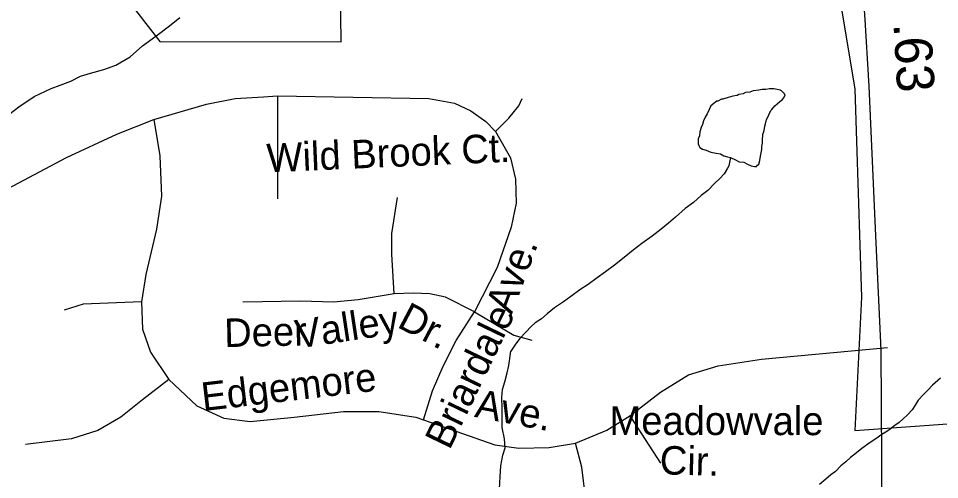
# Model space of a CAD drawing. Extents: x 2001466 to 2224147, y 644118 to 847247.
# Drawn here: x 2035507 to 2038578, y 743743 to 745278 of the extents above; entities that cross this region are included whole.
import ezdxf

# ---------------------------------------------------------------- set-up
doc = ezdxf.new("R2010")
doc.units = 0
for name, color, linetype in [('Exist Boundary Political City Limit New Hole', 7, 'Continuous'), ('Exist Hydrographic Misc Water Feature', 7, 'Continuous'), ('Exist Road Non-System Type 51', 7, 'Continuous'), ('Exist Road Non-System Type 51 Label', 7, 'Continuous'), ('Exist Road Primary NC Service Mileage Hundredths English Label', 7, 'Continuous'), ('Exist Road Primary NC UnDivided 4 Lane Attributed', 7, 'Continuous'), ('Map Preparation Boundary City Limit Buffer Line', 7, 'Continuous')]:
    doc.layers.add(name, color=color, linetype=linetype)

msp = doc.modelspace()

# ---------------------------------------------------------------- linework, layer by layer
at = {"layer": 'Exist Boundary Political City Limit New Hole'}
for points in [[(2035859.2, 745356.7), (2035979.1, 745201.1), (2036582.9, 745200.4), (2036576.2, 745713)], [(2038246.2, 745336.7), (2038295.1, 745043.4), (2038317.4, 744350.1), (2038295.1, 743905.7), (2038634.9, 743930.1), (2038621.6, 744681.2), (2039278.2, 744702.2), (2039288, 744865.1), (2039978.8, 744845.6), (2040122.6, 744672.2), (2040607.8, 744083.6), (2040993.2, 743591.2), (2041583, 742872.7), (2041833.9, 742572.8), (2041892.5, 742605.4), (2042000, 742618.4), (2042322.5, 742598.9)]]:
    msp.add_lwpolyline(points, dxfattribs=at)
at = {"layer": 'Exist Hydrographic Misc Water Feature'}
for points in [[(2035450.9, 744939.3), (2035508.8, 744984.1), (2035560.4, 745018.3), (2035616.4, 745045.1), (2035646.6, 745056.7), (2035682, 745069.2), (2035714, 745085.7), (2035748.1, 745095.7), (2035792.1, 745108), (2035831.9, 745122.7), (2035879.5, 745150.5), (2035921.5, 745187.3), (2035965, 745219.2), (2036010.9, 745253.5), (2036045, 745281.6)], [(2037881.4, 744815.3), (2037897.4, 744807.4), (2037909.5, 744801.4), (2037925.5, 744799.4), (2037937.4, 744793.4), (2037949.5, 744787.4), (2037961.4, 744785.5), (2037967.5, 744785.5), (2037971.4, 744789.5), (2037975.5, 744793.5), (2037979.2, 744805.5), (2037981.3, 744819.5), (2037985.4, 744841.5), (2037985.4, 744851.5), (2037987.2, 744863.5), (2037987.2, 744873.5), (2037989.3, 744891.5), (2037993.2, 744905.5), (2037995.2, 744919.5), (2037997.3, 744927.5), (2038001.2, 744941.5), (2038005.1, 744949.6), (2038009.2, 744957.6), (2038015.1, 744971.5), (2038019, 744975.5), (2038029.1, 744987.5), (2038037.1, 744993.5), (2038045.1, 745001.6), (2038053.1, 745007.6), (2038059, 745013.6), (2038062.9, 745023.6), (2038061, 745027.6), (2038051, 745037.6), (2038046.9, 745039.6), (2038036.9, 745041.5), (2038025, 745043.5), (2038011, 745043.5), (2037998.9, 745041.5), (2037987, 745041.5), (2037974.9, 745039.4), (2037956.9, 745037.4), (2037945, 745033.4), (2037931, 745031.4), (2037923, 745027.4), (2037908.9, 745025.3), (2037903, 745021.3), (2037889, 745019.3), (2037873, 745015.2), (2037855.2, 745009.2), (2037851.1, 745009.2), (2037839.2, 745003.2), (2037835.1, 745003.2), (2037831, 744999.2), (2037825, 744995.2), (2037815, 744987.2), (2037811.1, 744977.2), (2037803.1, 744961.1), (2037797.1, 744949.1), (2037791.2, 744937.1), (2037787.3, 744925.1), (2037783.2, 744915.1), (2037779.3, 744901.1), (2037777.3, 744887.1), (2037773.4, 744877.1), (2037773.4, 744869.1), (2037773.4, 744861.1), (2037775.4, 744855.1), (2037779.3, 744849.1), (2037787.3, 744843.1), (2037799.4, 744839.2), (2037815.4, 744833.2), (2037833.2, 744829.2), (2037847.4, 744827.2), (2037859.3, 744821.2), (2037871.4, 744817.3), (2037881.4, 744815.3)], [(2037881.4, 744815.3), (2037875.5, 744787.3), (2037871.4, 744779.3), (2037859.5, 744761.3), (2037845.5, 744745.2), (2037827.5, 744729.2), (2037805.6, 744705.2), (2037783.6, 744689.1), (2037757.8, 744665.1), (2037729.7, 744645.1), (2037697.9, 744617), (2037673.9, 744596.9), (2037649.9, 744576.9), (2037620, 744552.8), (2037585.9, 744528.8), (2037556, 744506.7), (2037526.1, 744482.7), (2037494.1, 744456.6), (2037464.1, 744434.5), (2037436.3, 744414.5), (2037406.1, 744392.5), (2037378.4, 744374.4), (2037348.3, 744352.3), (2037324.3, 744334.3), (2037294.6, 744314.3), (2037270.4, 744294.2), (2037250.5, 744278.2), (2037230.4, 744264.2), (2037216.6, 744252.1), (2037198.6, 744234.1), (2037178.5, 744212), (2037164.6, 744194), (2037150.6, 744174), (2037148.8, 744170)], [(2037063.7, 743617.8), (2037086, 743641.9), (2037102, 743659.7), (2037103.7, 743676), (2037111.2, 743712), (2037113.1, 743752.1), (2037114.9, 743788.1), (2037122.5, 743824.1), (2037130.3, 743848.5), (2037128.1, 743878.1), (2037119.9, 743916), (2037119.7, 743956.2), (2037119.4, 743980), (2037119.2, 744016.1), (2037120.9, 744042.4), (2037128.9, 744068.4), (2037136.5, 744098.6), (2037142.6, 744122.3), (2037148.8, 744170)], [(2038580.7, 744080.7), (2038554.6, 744056.7), (2038538.6, 744040.6), (2038522.8, 744024.6), (2038506.8, 744006.6), (2038496.8, 743990.5), (2038486.7, 743974.5), (2038470.9, 743958.5), (2038457, 743944.5), (2038442.9, 743932.5), (2038428.9, 743922.4), (2038412.9, 743910.4), (2038399.2, 743900.4), (2038385, 743892.4), (2038365.1, 743878.4), (2038347.1, 743866.3), (2038319, 743846.2), (2038301.2, 743832.2), (2038281.3, 743816.2), (2038265.3, 743802.2), (2038249.3, 743788.1), (2038231.2, 743770.1), (2038215.2, 743758), (2038199.3, 743744.1), (2038177.3, 743726)]]:
    msp.add_lwpolyline(points, dxfattribs=at)
at = {"layer": 'Exist Road Non-System Type 51'}
for points in [[(2035959.1, 744942), (2036134.3, 744993.1), (2036230.4, 745012.3), (2036323.8, 745017.8), (2036370.5, 745020.6)], [(2036370.5, 745020.6), (2036370.5, 744677.1)], [(2036370.5, 745020.6), (2036875.8, 745012.3), (2036960.9, 744995.8), (2037015.8, 744971.1), (2037065.2, 744935.4), (2037098.2, 744902.4)], [(2037098.2, 744902.4), (2037142.1, 744946.4), (2037175.1, 744987.6), (2037186.1, 745012.3)], [(2035294.6, 744617.2), (2035668.1, 744815.6), (2035835.6, 744892.5), (2035959.1, 744942)], [(2035959.1, 744942), (2035978.4, 744821.1), (2035983.8, 744686.4), (2035967.4, 744576.5), (2035931.7, 744425.4), (2035917.9, 744334.7)], [(2037098.2, 744902.4), (2037147.6, 744814.5), (2037164.1, 744743), (2037166.8, 744663.4), (2037150.4, 744583.7), (2037103.7, 744449), (2037027.3, 744301.7)], [(2036760.4, 744361.1), (2036752.2, 744493), (2036752.2, 744561.7), (2036771.4, 744682.6)], [(2036760.4, 744361.1), (2036639.6, 744341.8), (2036557.2, 744333.6), (2036447.4, 744336.4), (2036255.2, 744333.6)], [(2037027.3, 744301.7), (2036930.7, 744350.1), (2036878.5, 744361.1), (2036823.6, 744363.8), (2036760.4, 744361.1)], [(2035917.9, 744334.7), (2035723, 744326.5), (2035659.8, 744307.2)], [(2035917.9, 744334.7), (2035920.7, 744244), (2035948.1, 744167.1), (2036008.6, 744076.4)], [(2036857.1, 743941.8), (2036887.3, 744037.9), (2036923, 744120.4), (2036966.9, 744205.6), (2037027.3, 744301.7)], [(2037027.3, 744301.7), (2037158.6, 744223.7), (2037219, 744207.2)], [(2037545.8, 743954.4), (2037647.4, 744034.1), (2037740.8, 744091.8), (2037839.6, 744122), (2037984.6, 744144), (2038404.7, 744182.1)], [(2036008.6, 744076.4), (2035920.7, 744007.7), (2035849.3, 743950), (2035772.4, 743906), (2035684.5, 743878.6), (2035530.8, 743859.3)], [(2036008.6, 744076.4), (2036101.9, 743988.5), (2036192.5, 743947.3), (2036280.4, 743936.3), (2036426, 743950), (2036590.7, 743969.2), (2036708.8, 743969.2), (2036832.4, 743950), (2036857.1, 743941.8)], [(2036857.1, 743941.8), (2037095.4, 743858.2), (2037175.1, 743847.2), (2037276.7, 743850), (2037364.6, 743863.7)], [(2037364.6, 743863.7), (2037468.9, 743907.7), (2037545.8, 743954.4)], [(2037545.8, 743954.4), (2037647.9, 743797.8)], [(2037152, 743255.9), (2037316.8, 743448.2), (2037363.5, 743527.9), (2037390.9, 743599.4), (2037396.4, 743692.8), (2037385.4, 743783.5), (2037364.6, 743863.7)]]:
    msp.add_lwpolyline(points, dxfattribs=at)
at = {"layer": 'Exist Road Primary NC UnDivided 4 Lane Attributed'}
msp.add_lwpolyline([(2038319.1, 741664.8), (2038350.5, 742014.1), (2038362.2, 742487.5), (2038380.6, 743012), (2038387.4, 743443.9), (2038383.6, 744174), (2038363.9, 744579.3), (2038343.3, 745053.2), (2038328.3, 745293.1), (2038264.1, 746003.5), (2038227.3, 746324.9), (2038188.7, 746718.2), (2038160.5, 746995.8), (2038137.5, 747224.9)], dxfattribs=at)
at = {"layer": 'Map Preparation Boundary City Limit Buffer Line'}
for points in [[(2035859.2, 745356.7), (2035979.1, 745201.1), (2036582.9, 745200.4), (2036576.2, 745713)], [(2038246.2, 745336.7), (2038295.1, 745043.4), (2038317.4, 744350.1), (2038295.1, 743905.7), (2038634.9, 743930.1), (2038621.6, 744681.2), (2039278.2, 744702.2), (2039288, 744865.1), (2039978.8, 744845.6), (2040122.6, 744672.2), (2040607.8, 744083.6), (2040993.2, 743591.2), (2041583, 742872.7), (2041833.9, 742572.8), (2041892.5, 742605.4), (2042000, 742618.4), (2042322.5, 742598.9)]]:
    msp.add_lwpolyline(points, dxfattribs=at)

# ---------------------------------------------------------------- texts
at = {"layer": 'Exist Road Non-System Type 51 Label'}
for s, rotation, p in [('Wild Brook Ct.', 2.503, (2036336.7, 744765.6)), ('Ave.', 69.4646, (2037151.4, 744289.6)), ('Dr.', 332.216, (2036766, 744252.4)), ('Valley', 8.5401, (2036437.8, 744178.8)), ('Briardale', 64.2837, (2036944.4, 743838.2)), ('Deer', 1.2466, (2036194.2, 744183.7)), ('Edgemore', 6.7171, (2036122.7, 743970.5)), ('Ave.', 349.103, (2037025, 743951.7)), ('Meadowvale', 359.9183, (2037477.7, 743891.5)), ('Cir.', 358.4549, (2037644.2, 743760.3))]:
    msp.add_text(s, height=95, rotation=rotation, dxfattribs=at).set_placement(p)
at = {"layer": 'Exist Road Primary NC Service Mileage Hundredths English Label'}
msp.add_text('.63', height=125, rotation=273.365, dxfattribs=at).set_placement((2038424, 745261))

doc.saveas('drawing.dxf')
